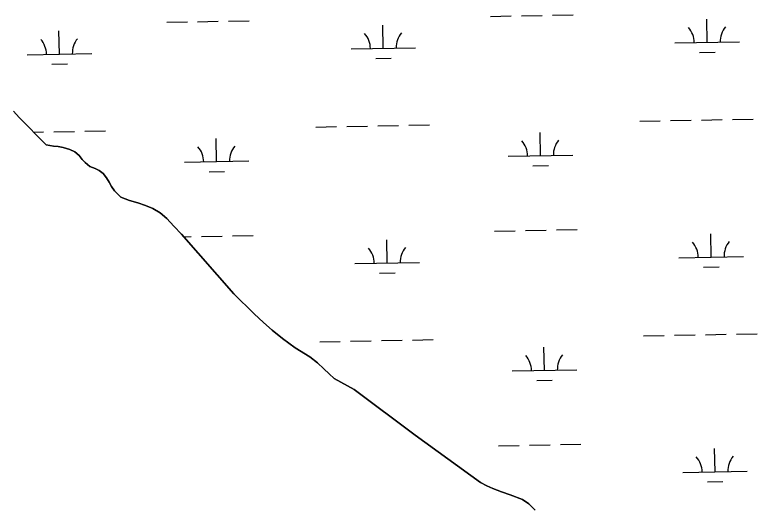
# Model space of a CAD drawing. Extents: x 3925854 to 3964121, y 224593 to 250589.
# Drawn here: x 3958680 to 3959830, y 234701 to 235468 of the extents above; entities that cross this region are included whole.
import ezdxf

# ---------------------------------------------------------------- set-up
doc = ezdxf.new("R2010")
doc.units = 0
doc.layers.add('V-TOPO-SHOR', color=7, linetype='Continuous')
doc.layers.add('V-WETL-SWMP', color=7, linetype='Continuous')

msp = doc.modelspace()

# ---------------------------------------------------------------- linework, layer by layer
at = {"layer": 'V-TOPO-SHOR'}
for points in [[(3958677.848, 235319.317), (3958686.247, 235309.548), (3958728.435, 235267.22)], [(3958728.435, 235267.22), (3958739.456, 235265.184), (3958746.669, 235264.466), (3958754.721, 235262.889), (3958764.671, 235260.015), (3958772.699, 235256.102), (3958779.222, 235250.717), (3958784.034, 235244.504), (3958788.44, 235239.57), (3958796.017, 235233.537), (3958804.054, 235230.473), (3958810.39, 235227.428), (3958816.708, 235222.684), (3958821.732, 235216.045), (3958825.689, 235209.202), (3958829.226, 235202.579), (3958834.034, 235195.942), (3958844.117, 235186.058), (3958857.439, 235180.811), (3958870.139, 235177.057), (3958881.99, 235173.311), (3958893.408, 235168.724), (3958905.01, 235161.795), (3958915.104, 235152.975), (3958926.014, 235141.17), (3958937.983, 235128.929), (3959018.918, 235036.265), (3959050.639, 235005.537), (3959065.139, 234991.781), (3959078.176, 234980.164), (3959094.382, 234967.237), (3959114.184, 234952.785), (3959136.749, 234938.725), (3959148.537, 234929.247), (3959158.628, 234920.213), (3959166.609, 234912.265), (3959174.598, 234904.954), (3959205.625, 234887.824), (3959299.977, 234817.309), (3959401.308, 234744.167), (3959411.017, 234738.961), (3959420.528, 234734.818), (3959433.64, 234729.784), (3959447.39, 234724.959), (3959466.209, 234717.525), (3959476.115, 234710.828), (3959485.776, 234701.161)]]:
    msp.add_lwpolyline(points, dxfattribs=at)
at = {"layer": 'V-WETL-SWMP'}
for p, q in [((3958914.967, 235457.041), (3958946.962, 235457.623)), ((3958962.959, 235457.914), (3958994.954, 235458.496)), ((3959010.951, 235458.787), (3959042.946, 235459.368)), ((3959416.792, 235466.166), (3959448.787, 235466.748)), ((3959464.784, 235467.039), (3959496.779, 235467.621)), ((3959512.776, 235467.911), (3959544.771, 235468.493)), ((3959752.425, 235425.831), (3959751.77, 235461.825)), ((3959250.6, 235416.707), (3959249.945, 235452.701)), ((3958748.775, 235407.582), (3958748.12, 235443.576)), ((3959702.433, 235424.922), (3959802.417, 235426.74)), ((3959200.608, 235415.798), (3959300.591, 235417.616)), ((3958698.783, 235406.673), (3958798.766, 235408.491)), ((3959238.882, 235401.06), (3959262.878, 235401.496)), ((3959740.707, 235410.185), (3959764.703, 235410.621)), ((3958737.057, 235391.935), (3958761.053, 235392.372)), ((3958686.246, 235309.548), (3958677.847, 235319.318)), ((3958728.435, 235267.22), (3958686.246, 235309.548)), ((3959193.948, 235295.586), (3959225.943, 235296.167)), ((3959241.94, 235296.458), (3959273.935, 235297.04)), ((3959289.932, 235297.331), (3959321.927, 235297.913)), ((3959647.781, 235303.838), (3959679.776, 235304.419)), ((3959695.773, 235304.71), (3959727.768, 235305.292)), ((3959743.765, 235305.583), (3959775.76, 235306.165)), ((3959791.758, 235306.456), (3959823.752, 235307.037)), ((3958708.952, 235286.767), (3958724.118, 235287.043)), ((3958740.115, 235287.334), (3958772.11, 235287.915)), ((3958788.107, 235288.206), (3958820.102, 235288.788)), ((3959145.956, 235294.713), (3959177.951, 235295.295)), ((3959494.137, 235250.294), (3959493.483, 235286.288)), ((3958992.312, 235241.169), (3958991.658, 235277.163)), ((3958739.456, 235265.184), (3958728.435, 235267.22)), ((3958746.669, 235264.466), (3958739.456, 235265.184)), ((3958754.722, 235262.888), (3958746.669, 235264.466)), ((3958764.671, 235260.015), (3958754.722, 235262.888)), ((3958772.698, 235256.101), (3958764.671, 235260.015)), ((3958779.221, 235250.718), (3958772.698, 235256.101)), ((3958784.035, 235244.504), (3958779.221, 235250.718)), ((3959444.146, 235249.385), (3959544.129, 235251.203)), ((3958788.44, 235239.57), (3958784.035, 235244.504)), ((3958796.017, 235233.537), (3958788.44, 235239.57)), ((3958942.321, 235240.26), (3959042.304, 235242.078)), ((3958804.053, 235230.473), (3958796.017, 235233.537)), ((3958810.391, 235227.428), (3958804.053, 235230.473)), ((3958816.709, 235222.685), (3958810.391, 235227.428)), ((3959482.42, 235234.647), (3959506.416, 235235.083)), ((3958821.731, 235216.044), (3958816.709, 235222.685)), ((3958825.689, 235209.203), (3958821.731, 235216.044)), ((3958980.595, 235225.522), (3959004.591, 235225.959)), ((3958829.225, 235202.579), (3958825.689, 235209.203)), ((3958834.034, 235195.941), (3958829.225, 235202.579)), ((3958844.117, 235186.058), (3958834.034, 235195.941)), ((3958857.438, 235180.81), (3958844.117, 235186.058)), ((3958870.139, 235177.056), (3958857.438, 235180.81)), ((3958881.99, 235173.312), (3958870.139, 235177.056)), ((3958893.407, 235168.723), (3958881.99, 235173.312)), ((3958905.01, 235161.796), (3958893.407, 235168.723)), ((3958915.105, 235152.974), (3958905.01, 235161.796)), ((3958926.015, 235141.17), (3958915.105, 235152.974)), ((3958937.983, 235128.929), (3958926.015, 235141.17)), ((3959518.824, 235135.291), (3959550.819, 235135.873)), ((3959018.917, 235036.265), (3958937.983, 235128.929)), ((3958941.593, 235124.796), (3958953.01, 235125.003)), ((3958969.007, 235125.294), (3959001.002, 235125.876)), ((3959016.999, 235126.167), (3959048.994, 235126.748)), ((3959422.84, 235133.546), (3959454.835, 235134.128)), ((3959470.832, 235134.419), (3959502.827, 235135)), ((3959758.473, 235093.211), (3959757.818, 235129.205)), ((3959256.648, 235084.087), (3959255.993, 235120.081)), ((3959708.481, 235092.302), (3959808.465, 235094.12)), ((3959206.656, 235083.178), (3959306.64, 235084.996)), ((3959746.755, 235077.565), (3959770.751, 235078.001)), ((3959244.93, 235068.44), (3959268.926, 235068.876)), ((3959050.64, 235005.536), (3959018.917, 235036.265)), ((3959065.139, 234991.78), (3959050.64, 235005.536)), ((3959078.176, 234980.164), (3959065.139, 234991.78)), ((3959094.383, 234967.238), (3959078.176, 234980.164)), ((3959797.806, 234973.836), (3959829.8, 234974.417)), ((3959114.184, 234952.784), (3959094.383, 234967.238)), ((3959152.004, 234962.093), (3959183.999, 234962.675)), ((3959199.996, 234962.966), (3959231.991, 234963.547)), ((3959247.988, 234963.838), (3959279.983, 234964.42)), ((3959295.981, 234964.711), (3959327.975, 234965.293)), ((3959653.829, 234971.218), (3959685.824, 234971.799)), ((3959701.821, 234972.09), (3959733.816, 234972.672)), ((3959749.814, 234972.963), (3959781.808, 234973.545)), ((3959136.75, 234938.725), (3959114.184, 234952.784)), ((3959500.185, 234917.674), (3959499.531, 234953.668)), ((3959148.537, 234929.247), (3959136.75, 234938.725)), ((3959158.629, 234920.213), (3959148.537, 234929.247)), ((3959166.61, 234912.264), (3959158.629, 234920.213)), ((3959450.194, 234916.765), (3959550.177, 234918.583)), ((3959174.598, 234904.953), (3959166.61, 234912.264)), ((3959205.625, 234887.825), (3959174.598, 234904.953)), ((3959488.468, 234902.027), (3959512.464, 234902.463)), ((3959299.977, 234817.31), (3959205.625, 234887.825)), ((3959401.308, 234744.168), (3959299.977, 234817.31)), ((3959428.888, 234800.926), (3959460.883, 234801.508)), ((3959476.88, 234801.799), (3959508.875, 234802.38)), ((3959524.872, 234802.671), (3959556.867, 234803.253)), ((3959764.521, 234760.591), (3959763.866, 234796.585)), ((3959714.529, 234759.682), (3959814.513, 234761.5)), ((3959411.018, 234738.961), (3959401.308, 234744.168)), ((3959752.803, 234744.945), (3959776.799, 234745.381)), ((3959420.529, 234734.818), (3959411.018, 234738.961)), ((3959433.64, 234729.785), (3959420.529, 234734.818)), ((3959447.39, 234724.958), (3959433.64, 234729.785)), ((3959466.208, 234717.524), (3959447.39, 234724.958)), ((3959476.115, 234710.828), (3959466.208, 234717.524)), ((3959485.775, 234701.162), (3959476.115, 234710.828))]:
    msp.add_line(p, q, dxfattribs=at)
for centre, start, end in [((3959697.182, 235425.302), 0.269879, 41.813537), ((3959807.65, 235427.31), 140.269876, 181.813534), ((3959195.357, 235416.177), 0.269879, 41.813537), ((3959305.825, 235418.186), 140.269876, 181.813534), ((3958693.532, 235407.052), 0.269879, 41.813537), ((3958804, 235409.061), 140.269876, 181.813534), ((3959438.895, 235249.764), 0.269879, 41.813537), ((3959549.363, 235251.773), 140.269876, 181.813534), ((3958937.07, 235240.639), 0.269879, 41.813537), ((3959047.537, 235242.648), 140.269876, 181.813534), ((3959703.23, 235092.682), 0.269879, 41.813537), ((3959813.698, 235094.69), 140.269876, 181.813534), ((3959201.405, 235083.557), 0.269879, 41.813537), ((3959311.873, 235085.566), 140.269876, 181.813534), ((3959444.943, 234917.144), 0.269879, 41.813537), ((3959555.411, 234919.153), 140.269876, 181.813534), ((3959709.278, 234760.062), 0.269879, 41.813537), ((3959819.746, 234762.07), 140.269876, 181.813534)]:
    msp.add_arc(centre, 35.246, start, end, dxfattribs=at)

doc.saveas('drawing.dxf')
